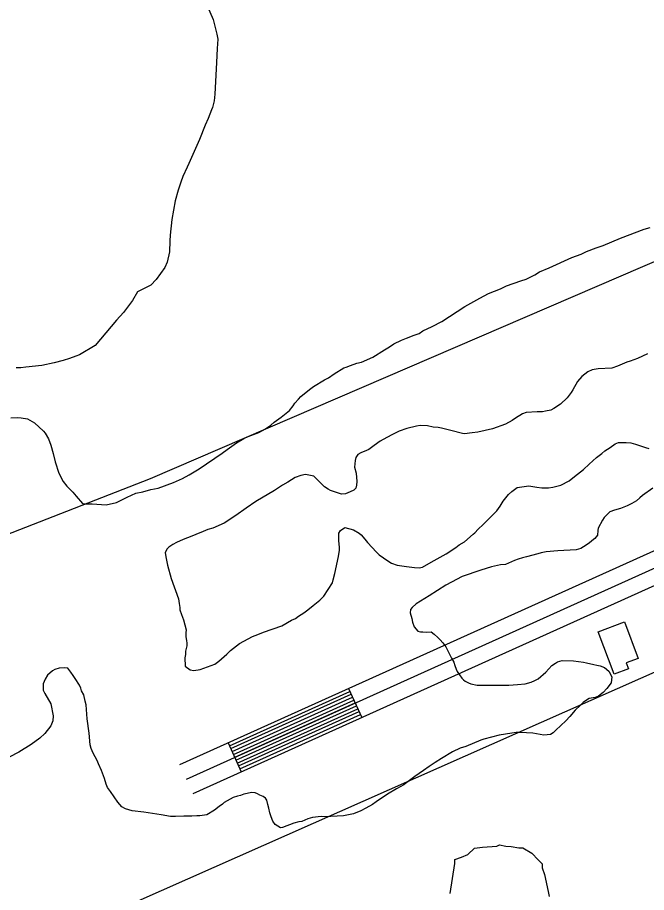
# Model space of a CAD drawing. Extents: x 3187622 to 3225504, y 800805 to 826213.
# Drawn here: x 3196336 to 3196931, y 814862 to 815689 of the extents above; entities that cross this region are included whole.
import ezdxf

# ---------------------------------------------------------------- set-up
doc = ezdxf.new("R2010")
doc.units = 0
for name, color, linetype in [('V-BLDG-OTLN', 7, 'Continuous'), ('V-BORW-LINE', 7, 'Continuous'), ('V-ROAD-CNTR', 7, 'Continuous'), ('V-SITE-VEGE', 7, 'Continuous'), ('V-TOPO-SHOR', 7, 'Continuous')]:
    doc.layers.add(name, color=color, linetype=linetype)

msp = doc.modelspace()

# ---------------------------------------------------------------- linework, layer by layer
at = {"layer": 'V-BLDG-OTLN'}
msp.add_lwpolyline([(3196885.34, 815108.24), (3196910.07, 815117.59), (3196923.1, 815083.1), (3196911.89, 815078.86), (3196914.01, 815073.25), (3196900.48, 815068.15)], close=True, dxfattribs=at)
at = {"layer": 'V-BORW-LINE'}
msp.add_spline([(3196241.27, 817112.96), (3196187.2, 817101.14), (3196138.75, 817032.74), (3196088.43, 817012.87), (3195953, 816925.99), (3195899.33, 816905.37), (3195781.81, 816806.71), (3195594.28, 816676.7), (3195413.44, 816523.58), (3195389.29, 816511.09), (3195313.02, 816463.37), (3195245.55, 816442.85), (3195222.3, 816414.73), (3195163.29, 816387.92), (3195047.51, 816304.89), (3194935.14, 816249.6), (3194812.99, 816161.04), (3194805.91, 816145.66), (3194746.05, 816094.04), (3194647.8, 816043.7), (3194629.58, 816032.25), (3194591.91, 815986.22), (3194549.08, 815951.34), (3194395.29, 815874.38), (3194258.39, 815765.48), (3194069.15, 815636.55), (3194006.7, 815583.46), (3193831.37, 815468.22), (3193729.92, 815426.83), (3193580.77, 815328.06), (3193563.72, 815307.5), (3193551.24, 815258.96), (3193525.83, 815245.59), (3193501.57, 815240.11), (3193462.89, 815234.89), (3193427.69, 815199.97), (3193352.7, 815199.74), (3193347.08, 815190.96), (3193324.73, 815165.28), (3193207.42, 815103.3), (3193237.1, 814978.4), (3193295.13, 814940.81), (3193324.37, 814933.34), (3193440.81, 814978.41), (3193485.54, 815011.38), (3193578.25, 815059), (3193615.71, 815092.97), (3193655.97, 815109.39), (3193736.38, 815214.03), (3193778.98, 815244.75), (3193816.96, 815264.77), (3194141.69, 815425.78), (3194196.67, 815443.18), (3194301.91, 815498.91), (3194468.77, 815564.75), (3194506.33, 815578.81), (3194775.79, 815754.88), (3194894.14, 815820.02), (3195170.73, 816004.74), (3195286.56, 816071.95), (3195340.18, 816114.84), (3195742.43, 816429.66), (3195817.31, 816477.06), (3196015.71, 816636.79), (3196072.23, 816673.3), (3196182.84, 816763.66), (3196298.35, 816843.98), (3196542.12, 816994.91), (3196608.52, 817020.17), (3196642.12, 817042.71), (3196645.81, 817058.79), (3196635.5, 817099.25), (3196589.31, 817224.53), (3196534.67, 817258.79), (3196478.87, 817245.01), (3196376.28, 817177.57), (3196308.53, 817147.9), (3196241.27, 817112.96)], degree=3, dxfattribs=at)
at = {"layer": 'V-ROAD-CNTR'}
for p, q in [((3196649.33, 815054.59), (3196661.67, 815027.24)), ((3196535.39, 815003.19), (3196547.72, 814975.84))]:
    msp.add_line(p, q, dxfattribs=at)
for points in [[(3196495.98, 814968.96), (3197898.07, 815601.43), (3197904.92, 815603.56), (3197920.1, 815606.41), (3197931.34, 815603.38), (3197939.32, 815600.49), (3197949.45, 815593.04)], [(3196489.81, 814982.63), (3197545.69, 815458.93)], [(3196502.15, 814955.29), (3197556.25, 815430.78)], [(3196536.62, 815000.46), (3196650.57, 815051.86)], [(3196537.85, 814997.72), (3196651.8, 815049.12)], [(3196539.09, 814994.99), (3196653.03, 815046.39)], [(3196540.32, 814992.25), (3196654.27, 815043.65)], [(3196541.56, 814989.52), (3196655.5, 815040.92)], [(3196542.79, 814986.78), (3196656.73, 815038.18)], [(3196544.02, 814984.05), (3196657.97, 815035.45)], [(3196545.26, 814981.31), (3196659.2, 815032.71)], [(3196546.49, 814978.58), (3196660.43, 815029.98)]]:
    msp.add_lwpolyline(points, dxfattribs=at)
at = {"layer": 'V-SITE-VEGE'}
for points in [[(3196513.78, 815704.69), (3196521.23, 815687.42), (3196524.6, 815673.6), (3196525.55, 815668.91), (3196525.12, 815660.09), (3196524.34, 815646.87), (3196523.47, 815628.72), (3196522.72, 815616.8), (3196522.08, 815610.58), (3196520.66, 815604.12), (3196519.58, 815601.81), (3196516.57, 815593.82), (3196513.59, 815587.39), (3196508.14, 815574), (3196498.1, 815551.1), (3196496.48, 815547.76)], [(3196496.48, 815547.76), (3196492.67, 815539.01), (3196490.75, 815533.6), (3196488.27, 815526.12), (3196485.22, 815515.8), (3196482.02, 815498.21), (3196480.44, 815483.45), (3196480.34, 815478), (3196479.88, 815467.63), (3196477.61, 815457.81), (3196475.44, 815452.92), (3196467.43, 815441.4), (3196462.14, 815436.05), (3196453.49, 815431.55), (3196449.82, 815429.8), (3196444.99, 815421.59), (3196436.47, 815410.34), (3196429.84, 815402.94), (3196409.65, 815378.93), (3196394.95, 815370.14), (3196391.29, 815368.91), (3196385.28, 815366.69), (3196379.27, 815364.73), (3196370.93, 815362.55), (3196359.2, 815360.19), (3196344.12, 815358.66), (3196339.44, 815357.97), (3196335.02, 815357.8)], [(3196773.32, 815423.81), (3196781.71, 815428.32), (3196792.96, 815432.78), (3196798.72, 815435.52), (3196812.04, 815440.19), (3196817.26, 815441.65), (3196825.39, 815445.91), (3196829.85, 815448.67), (3196839.01, 815452.65), (3196860.22, 815462.36), (3196869.11, 815465.56), (3196874.34, 815468.06), (3196883.24, 815471.52), (3196890.02, 815473.72), (3196906.25, 815480.67), (3196928.73, 815489.06), (3196934.47, 815490.51)], [(3196329.96, 815310.67), (3196336.45, 815310.8), (3196339.82, 815310.73), (3196345.51, 815309.59), (3196352.19, 815305.82), (3196360.85, 815297.87), (3196362.38, 815296.03), (3196365.39, 815290.78), (3196367.87, 815284.76), (3196370.05, 815276.93), (3196371.71, 815268.85), (3196375.14, 815258.15), (3196379.4, 815250.54), (3196382.95, 815246.06), (3196388.55, 815240.24), (3196391.59, 815236.55), (3196397.69, 815229.69), (3196400.53, 815229.37), (3196406.76, 815229.25), (3196419.98, 815228.48), (3196429.88, 815230.62), (3196439.84, 815235.62), (3196448.22, 815239.35), (3196454.73, 815240.78), (3196462.3, 815242.71), (3196469.33, 815244.13), (3196483.71, 815249.57), (3196492.09, 815253.3), (3196498.38, 815256.55), (3196507.83, 815262.33), (3196529.66, 815277.22), (3196534.39, 815280.51), (3196538.87, 815283.79), (3196543.34, 815286.82), (3196550.17, 815291.1), (3196554.35, 815292.83), (3196564.29, 815296.8), (3196567.96, 815298.54), (3196570.85, 815300.3), (3196575.84, 815303.58), (3196579.01, 815306.37), (3196585.59, 815311.18), (3196593.24, 815317.52), (3196596.96, 815321.86), (3196598.56, 815324.42), (3196601.75, 815328.25), (3196604.14, 815330.8), (3196612.31, 815337.39), (3196615.99, 815340.18), (3196626.5, 815346.46), (3196630.43, 815348.46), (3196635.69, 815352.25), (3196644.88, 815357.78), (3196646.97, 815358.52), (3196651.16, 815360.26), (3196657.16, 815362.22), (3196661.6, 815363.43), (3196672.07, 815368.16), (3196683.36, 815374.95), (3196687.83, 815377.71), (3196692.03, 815380.49), (3196699.37, 815383.98), (3196704.08, 815385.96), (3196711.13, 815388.68), (3196716.1, 815390.4), (3196719.52, 815392.93), (3196728.43, 815397.17), (3196737.34, 815401.67), (3196759.15, 815415.78), (3196773.32, 815423.81)], [(3196931.9, 815371.18), (3196922.47, 815366.69), (3196915.42, 815364.24), (3196912.28, 815363.26), (3196903.65, 815359.53), (3196898.16, 815357.56), (3196885.18, 815357.03), (3196879.71, 815356.1), (3196875.52, 815354.11), (3196869.73, 815349.81), (3196865.74, 815344.95), (3196861.17, 815337), (3196859.83, 815334.43), (3196856.1, 815329.57), (3196849.75, 815323.46), (3196843.45, 815319.43), (3196840.56, 815317.93), (3196835.61, 815316.99), (3196832.49, 815316.27), (3196827.56, 815316.37), (3196817.17, 815315.79), (3196813.77, 815314.56), (3196807.2, 815310.27), (3196804.04, 815308), (3196797.75, 815304.74), (3196785.46, 815300.31), (3196771.39, 815297.21), (3196766.19, 815296.53), (3196758.91, 815295.63), (3196756.83, 815295.67), (3196745.99, 815298.74), (3196737.21, 815300.98), (3196733.85, 815301.57), (3196729.18, 815301.92), (3196723.75, 815303.06), (3196717.01, 815303.45), (3196713.63, 815302.73), (3196704.5, 815300.58), (3196697.18, 815297.86), (3196690.64, 815294.88), (3196685.4, 815292.12), (3196679.1, 815288.61), (3196673.31, 815284.57), (3196668.31, 815280.77), (3196666.21, 815279.78), (3196660.72, 815277.55), (3196658.09, 815275.78), (3196656.22, 815273.22), (3196655.39, 815270.12), (3196654.75, 815263.91), (3196656.46, 815258.17), (3196657.08, 815250.37), (3196656.76, 815247), (3196656.18, 815244.16), (3196654.33, 815242.12), (3196650.66, 815240.63), (3196646.21, 815238.64), (3196642.58, 815238.45), (3196638.71, 815239.56), (3196632.01, 815242.03), (3196629.95, 815243.11), (3196626.36, 815245.51), (3196622.03, 815249.75), (3196616.44, 815255.57), (3196608.42, 815257.02), (3196603.99, 815256.07), (3196598.76, 815254.09), (3196591.67, 815249.82), (3196586.69, 815247.06), (3196579.06, 815242.01), (3196561.47, 815231.45), (3196552.27, 815225.15), (3196542.79, 815218.32), (3196531.49, 815211.01), (3196520.76, 815206.29), (3196516.33, 815205.08), (3196511.88, 815203.09)], [(3196896.71, 815282.59), (3196901.45, 815286.13), (3196904.59, 815287.37), (3196911.85, 815287.23), (3196916, 815286.89), (3196920.65, 815285.76), (3196929.93, 815282.47), (3196933.29, 815281.62)], [(3196511.88, 815203.09), (3196504.82, 815200.37), (3196500.89, 815198.63), (3196492.79, 815195.41), (3196486.5, 815192.68), (3196483.1, 815190.93), (3196479.41, 815188.4), (3196477.56, 815186.36), (3196475.68, 815183.03), (3196476.87, 815177.55), (3196478.04, 815171.3), (3196481.43, 815158.52), (3196488.33, 815139.44), (3196489.02, 815135.02), (3196489.73, 815131.37), (3196489.69, 815129.04), (3196491.16, 815124.6), (3196493.14, 815119.63), (3196495.54, 815109.98), (3196495.23, 815107.13), (3196495.42, 815103.49), (3196495.87, 815099.85), (3196496.34, 815097.51), (3196496.29, 815094.91), (3196495.16, 815090), (3196495.09, 815086.63), (3196494.52, 815083.53), (3196494.63, 815075.74), (3196499.49, 815072.27), (3196502.85, 815071.69), (3196508.84, 815072.61), (3196522.95, 815077.53), (3196526.64, 815080.57), (3196534.03, 815086.92), (3196537.73, 815090.48), (3196546.16, 815097.06), (3196558.49, 815103.83), (3196563.45, 815105.55), (3196568.95, 815107.78), (3196586.19, 815113.94), (3196595.38, 815119.21), (3196599.04, 815120.7), (3196601.94, 815122.97), (3196606.93, 815126.25), (3196610.62, 815129.04), (3196615.63, 815133.09), (3196621.95, 815138.16), (3196625.92, 815141.97), (3196634.21, 815154.53), (3196634.78, 815157.37), (3196636.2, 815163.32), (3196639.62, 815179.34), (3196640.52, 815185.55), (3196640.56, 815187.88), (3196639.92, 815194.65), (3196640.04, 815201.39), (3196641.65, 815203.95), (3196645.6, 815206.99), (3196653.86, 815204.76), (3196659.25, 815201.54), (3196661.04, 815199.95), (3196664.59, 815195.72), (3196667.13, 815192.82), (3196675.51, 815183.58), (3196678.06, 815180.93), (3196686.51, 815175.32), (3196689.85, 815173.18), (3196695.26, 815171.26), (3196704.06, 815170.05), (3196711.56, 815169.13), (3196715.97, 815168.78), (3196719.1, 815169.5), (3196727.23, 815174.01), (3196741.66, 815182.04), (3196750.6, 815188.1), (3196753.76, 815190.37), (3196759.01, 815193.38), (3196767.19, 815200.49), (3196768.77, 815201.76), (3196771.95, 815205.33), (3196776.45, 815209.66), (3196789.42, 815222.64), (3196792.62, 815226.99), (3196795.56, 815231.86), (3196800.35, 815238), (3196803.78, 815241.05), (3196808.79, 815244.84), (3196819.71, 815246.19), (3196827.22, 815245.01), (3196831.88, 815244.4), (3196838.37, 815244.53), (3196842.27, 815244.97), (3196850.09, 815246.9), (3196857.96, 815251.16), (3196862.97, 815255.21), (3196871.4, 815261.8), (3196876.69, 815266.89), (3196883.56, 815273.24), (3196888.82, 815276.78), (3196891.72, 815279.32), (3196896.71, 815282.59)], [(3196936.98, 815244.19), (3196927.23, 815237.11), (3196924.6, 815235.08), (3196921.43, 815232.03), (3196917.23, 815229.51), (3196912.77, 815227.26), (3196906.5, 815224.79), (3196900.76, 815223.34), (3196896.31, 815221.61), (3196893.94, 815219.58), (3196891.02, 815216.26), (3196889.42, 815213.7), (3196885.38, 815206.26), (3196884.81, 815203.93), (3196884.73, 815199.78), (3196882.08, 815196.46), (3196879.18, 815194.18), (3196876.8, 815192.15), (3196871.54, 815188.61), (3196868.92, 815187.11), (3196864.48, 815185.64), (3196847.07, 815184.67), (3196836.16, 815183.85), (3196831.47, 815182.9), (3196828.08, 815181.93), (3196817.38, 815179.28), (3196813.73, 815178.05), (3196809.55, 815176.84), (3196806.15, 815175.6), (3196797.52, 815171.88), (3196792.84, 815171.45), (3196784.5, 815169.53), (3196774.32, 815166.62), (3196756.81, 815160.47), (3196746.59, 815155.22), (3196741.34, 815152.2), (3196733.46, 815147.17), (3196725.58, 815142.39), (3196713.23, 815134.58), (3196709.54, 815131.28), (3196707.68, 815129.24), (3196707.62, 815126.12), (3196709.08, 815120.91), (3196709.79, 815117.26), (3196711.25, 815112.82), (3196714.81, 815108.86), (3196717.4, 815108.29), (3196719.47, 815108.25), (3196723.1, 815107.92), (3196727.26, 815108.1), (3196730.33, 815105.96), (3196733.64, 815102.79), (3196735.94, 815100.66), (3196738.48, 815097.76), (3196741.26, 815094.07), (3196744, 815088.31), (3196746.5, 815083.33), (3196748.76, 815079.4), (3196749.74, 815076.26), (3196750.97, 815072.87), (3196751.96, 815070.77), (3196756.26, 815064.46), (3196757.79, 815062.87), (3196759.57, 815061.54), (3196762.66, 815059.92), (3196764.72, 815059.1), (3196770.92, 815057.69), (3196787.79, 815057.62), (3196791.94, 815057.8), (3196800.77, 815057.89), (3196809.08, 815058.25), (3196816.1, 815059.15), (3196821.84, 815060.6), (3196825.24, 815062.09), (3196828.65, 815063.84), (3196835.77, 815069.93), (3196841.35, 815076.31), (3196844.76, 815078.58), (3196846.86, 815079.84), (3196851.3, 815081.05), (3196861.94, 815080.84), (3196871.51, 815079.62), (3196874.09, 815078.79), (3196881.07, 815077.36), (3196883.91, 815076.53), (3196887.27, 815075.94), (3196891.4, 815074.56), (3196895.22, 815070.86), (3196898.23, 815065.61), (3196897.6, 815059.91), (3196893.61, 815054.54), (3196889.9, 815050.72), (3196885.42, 815047.43), (3196882.28, 815046.19), (3196876.82, 815045.26), (3196873.14, 815043), (3196871.04, 815041.48), (3196868.65, 815038.93)], [(3196371.56, 815072.67), (3196369.2, 815071.42), (3196364.7, 815067.09), (3196362.3, 815063.5), (3196360.39, 815058.87), (3196360.54, 815052.9), (3196362.03, 815049.75), (3196367.81, 815040.04), (3196369.93, 815028.84), (3196369.58, 815023.92), (3196367.67, 815019.28), (3196362.08, 815012.12), (3196357.32, 815007.55), (3196349.17, 815001.73), (3196337.35, 814994.44), (3196328.43, 814989.68)], [(3196868.65, 815038.93), (3196863.63, 815034.1), (3196858.58, 815028.23), (3196854.61, 815024.15), (3196845.1, 815015.25), (3196842.71, 815012.7), (3196840.08, 815010.94), (3196833.85, 815010.54), (3196823.5, 815012.3), (3196811.58, 815013.04), (3196807.68, 815012.86), (3196803.52, 815012.42), (3196791.54, 815010.32), (3196777.2, 815006.7), (3196774.33, 815005.72), (3196760.2, 814999.76), (3196754.71, 814998.05), (3196747.64, 814994.56), (3196737.14, 814988.27), (3196731.1, 814984.75), (3196725.58, 814980.97), (3196720.05, 814976.92), (3196711.9, 814971.37), (3196702.95, 814964.8), (3196701.37, 814963.53), (3196694.54, 814959.77), (3196686.14, 814954.74), (3196675.36, 814947.42), (3196671.94, 814944.89), (3196665.64, 814941.38), (3196660.93, 814938.88), (3196653.86, 814935.9), (3196644.49, 814934.27), (3196626.56, 814933.32), (3196623.19, 814933.38), (3196615.13, 814932.5), (3196610.69, 814931.29), (3196605.2, 814928.8), (3196602.33, 814928.33), (3196597.38, 814927.13), (3196586.92, 814923.18), (3196584.83, 814922.7), (3196579.71, 814925.92), (3196577.69, 814929.07), (3196575.96, 814933.25), (3196574.73, 814936.91), (3196573.78, 814941.34), (3196572.81, 814944.99), (3196572.11, 814948.9), (3196570.85, 814951), (3196568.54, 814952.34), (3196565.19, 814953.7), (3196563.14, 814955.04), (3196560.82, 814955.86), (3196557.71, 814956.18), (3196550.16, 814954.77), (3196547.02, 814953.54), (3196544.16, 814952.81), (3196540.24, 814951.59), (3196531.58, 814946.83), (3196530, 814945.3), (3196526.84, 814943.02), (3196522.62, 814939.47), (3196515.27, 814935.2), (3196508.5, 814934.3), (3196505.64, 814934.09), (3196500.97, 814933.92), (3196493.44, 814933.81), (3196485.65, 814933.44), (3196480.98, 814933.53), (3196472.18, 814935), (3196455.63, 814937.65), (3196444.49, 814938.91), (3196438.3, 814940.84), (3196434.96, 814942.72), (3196431.16, 814947.21), (3196424.08, 814957.21), (3196421.3, 814960.89), (3196420.06, 814964.03), (3196418.61, 814969.51), (3196415.65, 814977.09), (3196412.91, 814983.37), (3196411.42, 814986.52), (3196407.65, 814993.34), (3196405.93, 814997.78), (3196404.96, 815001.43), (3196403.87, 815012.35), (3196402.05, 815025.88), (3196401.01, 815039.14), (3196400.04, 815042.53), (3196398.86, 815048.52), (3196396.86, 815052.46), (3196396.12, 815054.8), (3196394.88, 815057.68), (3196390.59, 815064), (3196388.83, 815066.88), (3196386.56, 815070.04), (3196383.78, 815073.73), (3196380.93, 815074.3), (3196375.47, 815073.89), (3196371.56, 815072.67)], [(3196745.42, 814860.76), (3196749.67, 814889.04), (3196749.74, 814892.74), (3196755.95, 814895.08), (3196762.16, 814897.43), (3196768.44, 814903.47), (3196775.86, 814904.56), (3196789.44, 814905.53), (3196791.93, 814906.71), (3196798.07, 814905.36), (3196803, 814905.27), (3196810.37, 814903.89), (3196814.06, 814903.82), (3196822.6, 814898.72), (3196828.64, 814892.45), (3196832.26, 814888.68), (3196832.19, 814884.98), (3196834.54, 814878.77), (3196837.93, 814862.68), (3196839.06, 814857.72)]]:
    msp.add_lwpolyline(points, dxfattribs=at)
at = {"layer": 'V-TOPO-SHOR'}
for p, q in [((3196462.01, 815253.31), (3197442.55, 815675.75)), ((3197566.48, 815347.95), (3195995.41, 814652.36))]:
    msp.add_line(p, q, dxfattribs=at)
msp.add_lwpolyline([(3193952.69, 814384.08), (3194157.42, 814410.09), (3194271.54, 814429.11), (3194309.58, 814448.13), (3194319.09, 814483), (3194322.26, 814517.87), (3194322.26, 814565.42), (3194331.77, 814603.46), (3194347.62, 814628.82), (3194376.15, 814644.67), (3194426.87, 814673.2), (3194449.06, 814692.22), (3194474.42, 814720.75), (3194591.71, 814555.91), (3194680.47, 814486.17), (3194718.51, 814476.66), (3194794.59, 814479.83), (3194867.5, 814514.7), (3195336.66, 814755.62), (3196056.25, 815094.81), (3196462.01, 815253.31)], dxfattribs=at)

doc.saveas('drawing.dxf')
